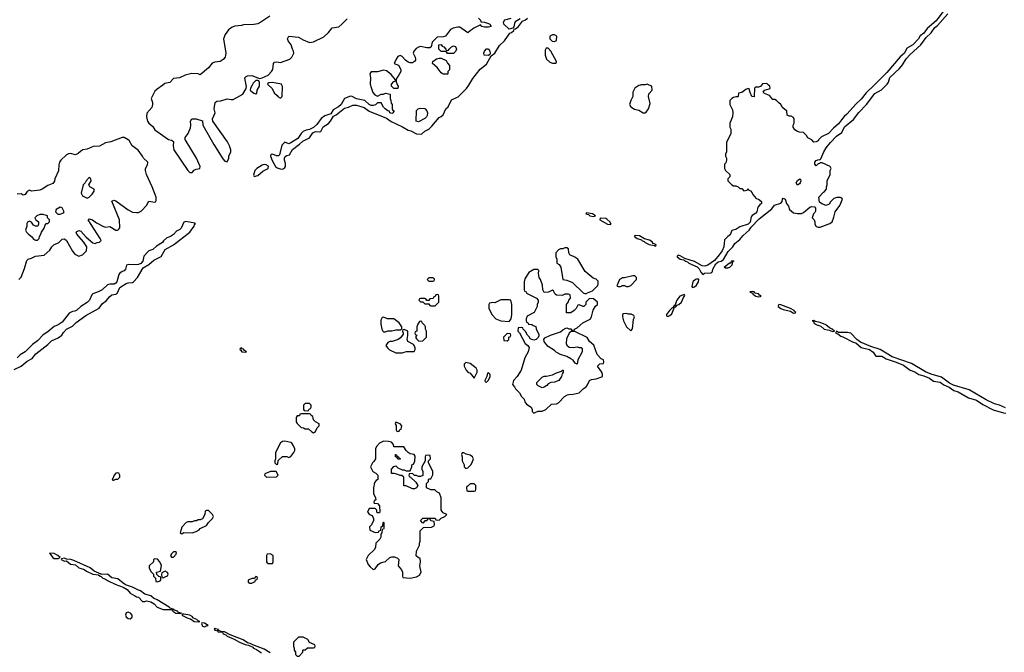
# Model space of a CAD drawing. Header units: inches. Extents: x 2701323 to 2964515, y 494916 to 722124.
# Tile 607 of 656: x 2844156 to 2853719, y 694490 to 700635. Entities that reach past the tile are written whole.
import ezdxf

# ---------------------------------------------------------------- set-up
doc = ezdxf.new("R2010")
doc.units = ezdxf.units.IN
doc.header["$MEASUREMENT"] = 0
for name, color, linetype in [('C8649', 7, 'Continuous'), ('C8659', 7, 'Continuous'), ('C8740', 7, 'Continuous'), ('C8750', 7, 'Continuous')]:
    doc.layers.add(name, color=color, linetype=linetype)

msp = doc.modelspace()

# ---------------------------------------------------------------- linework, layer by layer
at = {"layer": 'C8649', "color": 2, "elevation": 2}
for points in [[(2845545, 700000), (2845490, 699961.2), (2845470, 699939), (2845431.3, 699870), (2845446, 699830), (2845446, 699810), (2845438, 699782), (2845390, 699726), (2845387.3, 699690), (2845398.8, 699650), (2845410.6, 699630.6), (2845450, 699596), (2845470, 699566), (2845602, 699470), (2845630, 699464.7), (2845651, 699451), (2845646.8, 699410), (2845652.7, 699370), (2845790, 699171.3), (2845810, 699152), (2845830, 699152), (2845850, 699172), (2845870, 699182), (2845906, 699190), (2845908, 699210), (2845872.7, 699290), (2845764, 699470), (2845764, 699490), (2845792.7, 699530), (2845815.5, 699584.5), (2845819, 699610), (2845815.3, 699650), (2845828.9, 699671.1), (2845870, 699671.3), (2845930, 699654), (2845934.8, 699610), (2846042, 699422), (2846130, 699282), (2846150, 699262), (2846170, 699254), (2846188, 699290), (2846188, 699310), (2846207.3, 699352.7), (2846208, 699370), (2846194, 699410), (2846172.7, 699450), (2846032.7, 699650), (2846029.2, 699670.8), (2846055.3, 699730), (2846044, 699770), (2846055.3, 699830), (2846070, 699844.7), (2846110, 699846), (2846170, 699866), (2846210, 699858), (2846230, 699858.8), (2846324, 699910), (2846354.6, 699965.4), (2846357.2, 699990), (2846355.3, 700000)], [(2846413.2, 700000), (2846397.3, 699970), (2846396, 699950), (2846402.5, 699942.5), (2846430, 699922), (2846450, 699914), (2846458, 699922), (2846464, 699950), (2846484.5, 699990), (2846485, 700000)], [(2846573, 700000), (2846606, 699970), (2846630, 699922), (2846658, 699898), (2846665.4, 699885.4), (2846690, 699874), (2846706, 699890), (2846707.3, 699987.3), (2846702.1, 700000)], [(2847562.3, 700000), (2847564.9, 699984.9), (2847586.4, 699926.4), (2847605.4, 699905.4), (2847630, 699892), (2847666, 699910), (2847690, 699912), (2847710, 699922), (2847754, 699910), (2847754, 699870), (2847762, 699850), (2847763.6, 699823.6), (2847774, 699810), (2847774, 699770), (2847778, 699758), (2847794, 699750), (2847782, 699738), (2847782, 699730), (2847770, 699724), (2847750, 699728.7), (2847747.3, 699747.3), (2847730, 699748.7), (2847706, 699770), (2847690, 699786), (2847667.3, 699827.3), (2847630, 699828), (2847610.8, 699809.2), (2847590, 699801.2), (2847570, 699800.9), (2847548.7, 699810), (2847509, 699849), (2847426, 699866), (2847386, 699890), (2847370, 699893.2), (2847312, 699870), (2847278, 699810), (2847252.8, 699787.2), (2847201.6, 699758.4), (2847178, 699722), (2847119.8, 699700.2), (2847084.9, 699675.1), (2847042, 699618), (2847010, 699589), (2846970.7, 699569.3), (2846938, 699562), (2846910, 699549), (2846890.5, 699529.5), (2846857.6, 699482.4), (2846790, 699437.2), (2846769.1, 699429.1), (2846730, 699446), (2846702.8, 699417.2), (2846679.1, 699320.9), (2846670, 699314), (2846650, 699313.2), (2846610, 699328), (2846594, 699326), (2846592, 699310), (2846607.3, 699267.3), (2846640.7, 699210), (2846656.7, 699196.7), (2846684.6, 699184.6), (2846710, 699182.4), (2846727.6, 699192.4), (2846737, 699210), (2846737.6, 699237.6), (2846729.1, 699270.9), (2846728.7, 699290), (2846734.6, 699305.4), (2846750, 699316), (2846777.2, 699322.8), (2846805.4, 699374.6), (2846874.5, 699425.5), (2846905.4, 699454.6), (2846970, 699486.8), (2847002.9, 699537.1), (2847030, 699548), (2847070, 699544.9), (2847082, 699550), (2847104.5, 699595.5), (2847155.1, 699624.9), (2847176, 699650), (2847203.2, 699696.8), (2847230, 699710.7), (2847310, 699774.8), (2847350, 699784), (2847390, 699804.9), (2847425.8, 699805.8), (2847501.6, 699781.6), (2847550, 699745.5), (2847718.3, 699678.3), (2847764.7, 699644.7), (2847874.9, 699594.9), (2847930, 699563), (2847954.9, 699554.9), (2848010, 699525.5), (2848056.9, 699523.1), (2848090, 699550.7), (2848129.4, 699570.6), (2848160.2, 699599.8), (2848230, 699686), (2848250, 699694.8), (2848269.5, 699710.5), (2848296, 699770), (2848316, 699790), (2848350, 699856.3), (2848414.2, 699885.8), (2848494.2, 699965.8), (2848516.6, 700000)], [(2847826.3, 700000), (2847831.3, 699990), (2847830, 699968), (2847790, 699968), (2847768, 699990), (2847767, 700000)], [(2844148.4, 698111.6), (2844170, 698134), (2844202.4, 698217.6), (2844224.5, 698295.5), (2844238, 698310), (2844270, 698318), (2844310, 698338), (2844394, 698346), (2844450, 698396), (2844469.5, 698430), (2844490, 698450.7), (2844532.7, 698467.3), (2844570, 698502.8), (2844590, 698506.8), (2844610, 698490.8), (2844668, 698388), (2844690, 698358), (2844730, 698338), (2844766, 698350), (2844806, 698390), (2844808.7, 698430), (2844777, 698477), (2844709.5, 698550), (2844703.7, 698570), (2844710, 698578.8), (2844730, 698586.8), (2844750, 698581), (2844802.5, 698522.5), (2844866.4, 698466.4), (2844890, 698462), (2844908.4, 698471.6), (2844930, 698474), (2844946, 698490), (2844939, 698510), (2844822, 698690), (2844830, 698702), (2844862, 698690), (2844902.5, 698662.5), (2844970, 698626.8), (2844990, 698621), (2845030, 698624.7), (2845090, 698592), (2845110, 698592), (2845120.4, 698599.6), (2845128.4, 698611.6), (2845124, 698690), (2845050, 698872), (2845070, 698881), (2845090, 698874), (2845210, 698786.8), (2845250, 698766), (2845290, 698762), (2845310, 698762), (2845340.4, 698779.6), (2845388, 698830), (2845410, 698872), (2845470, 698862), (2845474.6, 698865.4), (2845480.4, 698879.6), (2845482, 698910), (2845444, 699010), (2845389, 699130), (2845379, 699170), (2845379, 699190), (2845396.5, 699223.5), (2845402, 699250), (2845359, 699290), (2845349, 699310), (2845306.3, 699366.3), (2845248.2, 699408.2), (2845220.2, 699460.2), (2845210, 699469.2), (2845170, 699489.2), (2845150, 699489.2), (2845042, 699450), (2844990, 699438), (2844930, 699406.6), (2844870, 699402.7), (2844810, 699377.2), (2844770.8, 699369.2), (2844750, 699358), (2844725.4, 699334.6), (2844696.9, 699323.1), (2844650, 699334), (2844630, 699332.7), (2844610, 699321.2), (2844556, 699270), (2844542.8, 699250), (2844535.3, 699224.7), (2844533.2, 699166.8), (2844498.8, 699090), (2844494, 699066), (2844476.8, 699043.2), (2844430, 699022.7), (2844372.8, 698987.2), (2844350, 698979.3), (2844270, 698968), (2844250, 698978), (2844230, 698966), (2844210, 698938), (2844191.1, 698928.9), (2844170, 698944), (2844130, 698939.3)], [(2844101.6, 697238.4), (2844169.2, 697270), (2844230, 697316.4), (2844277.7, 697342.3), (2844312.3, 697390), (2844430, 697478.8), (2844465.6, 697514.4), (2844530, 697544), (2844565.2, 697570), (2844582, 697598), (2844611, 697629), (2844670, 697657.3), (2844704.9, 697695.1), (2844798.4, 697761.6), (2844928.6, 697831.4), (2844960.7, 697879.3), (2844995.5, 697904.5), (2845030, 697947.3), (2845050, 697960.7), (2845090, 697967.7), (2845103.2, 697976.8), (2845130, 698034.8), (2845190, 698073.4), (2845210, 698079.3), (2845250, 698081.6), (2845262.7, 698090), (2845301.6, 698130), (2845356.1, 698223.9), (2845410, 698255.5), (2845460.1, 698299.9), (2845530, 698334), (2845570, 698401.6), (2845650, 698447.7), (2845807, 698570), (2845849.4, 698630), (2845854.8, 698645.2), (2845862, 698650), (2845857.2, 698657.2), (2845770, 698676), (2845750.7, 698669.3), (2845724, 698610), (2845710, 698596), (2845680.5, 698579.5), (2845650, 698548.7), (2845622, 698530), (2845584, 698516), (2845553.4, 698486.6), (2845542.8, 698470), (2845484.5, 698435.5), (2845450, 698402), (2845410.9, 698389.1), (2845399.8, 698380.2), (2845361, 698339), (2845350.7, 698290), (2845334, 698266), (2845310, 698258.4), (2845275.1, 698255.1), (2845210, 698258), (2845194, 698250), (2845184.7, 698210), (2845170, 698195.3), (2845150, 698189), (2845127.7, 698172.3), (2845119.8, 698160.2), (2845100.7, 698090), (2845090, 698077.2), (2845072.8, 698067.2), (2845030, 698066.6), (2845010, 698059.3), (2844956, 698010), (2844918, 697990), (2844867.9, 697972.1), (2844858, 697962), (2844833, 697910), (2844811.8, 697888.2), (2844750.4, 697849.6), (2844710, 697814), (2844690, 697804), (2844670, 697802), (2844635.3, 697784.7), (2844570, 697697.2), (2844530, 697669.3), (2844490, 697653.2), (2844430, 697602.7), (2844385.5, 697574.5), (2844330, 697514), (2844281.3, 697478.7), (2844210, 697409.5), (2844160.9, 697379.1), (2844130, 697349.3)], [(2850000, 698121.6), (2849982, 698110), (2849954, 698050), (2849970, 698042), (2849990, 698042), (2850000, 698047.2)], [(2846590, 694484), (2846530, 694520.9), (2846421.2, 694561.2), (2846395.5, 694575.5), (2846370, 694582), (2846328, 694610), (2846200.9, 694660.9), (2846146, 694690), (2846113.6, 694693.6), (2846098, 694698), (2846090, 694706), (2846082, 694702), (2846086, 694710), (2846058, 694718), (2846050, 694726), (2846043.6, 694716.4), (2846050, 694706), (2846079.6, 694699.6), (2846082, 694690), (2846124.7, 694684.7), (2846132, 694670), (2846159.1, 694659.1), (2846170, 694647.3), (2846238.5, 694618.5), (2846290, 694587.3), (2846344.5, 694564.5), (2846378.8, 694558.8), (2846419.9, 694539.9), (2846426.8, 694530), (2846456.8, 694516.8), (2846503.4, 694483.4)]]:
    msp.add_lwpolyline(points, dxfattribs=at)
at = {"layer": 'C8649', "color": 2}
for points, elevation in [([(2848030, 699642), (2848006, 699650), (2848010, 699754), (2848026, 699770), (2848044.7, 699775.3), (2848090, 699771.3), (2848110.6, 699750), (2848115.5, 699730), (2848114.4, 699705.6), (2848105.5, 699690), (2848090, 699676.2)], 2), ([(2846530, 699229), (2846510, 699222), (2846458, 699190), (2846441, 699170), (2846425.4, 699125.4), (2846432, 699112), (2846470, 699123), (2846517, 699163), (2846568.7, 699190), (2846573.6, 699213.6), (2846550, 699225.2)], 2), ([(2844830, 699102), (2844801, 699070), (2844791.3, 699048.7), (2844772, 699030), (2844752, 698950), (2844765.4, 698925.4), (2844810, 698902), (2844830, 698912), (2844859, 698941), (2844878, 698970), (2844878, 698990), (2844838, 699010), (2844828, 699030), (2844848.7, 699070), (2844848, 699090)], 6), ([(2844550, 698814), (2844511.3, 698790), (2844504.7, 698770), (2844526.8, 698746.8), (2844550, 698744.7), (2844582, 698758), (2844588.7, 698770), (2844570, 698808)], 6), ([(2849662, 698758), (2849654, 698750), (2849682, 698742), (2849694, 698730), (2849730, 698724), (2849748, 698730), (2849718, 698750)], 2), ([(2844384, 698744), (2844350, 698741.2), (2844322, 698730), (2844302, 698710), (2844312, 698690), (2844338, 698670), (2844338, 698650), (2844331.3, 698628.7), (2844310, 698628), (2844290, 698638), (2844270, 698668), (2844250, 698678), (2844231.6, 698668.4), (2844225.4, 698654.6), (2844224.7, 698630), (2844212, 698590), (2844222, 698570), (2844242, 698550), (2844272, 698530), (2844290, 698502), (2844310, 698492), (2844330, 698494), (2844346, 698510), (2844348, 698530), (2844362, 698550), (2844368.4, 698571.6), (2844395.3, 698610), (2844406, 698650), (2844410, 698654), (2844430, 698654), (2844446, 698670), (2844446, 698690), (2844426, 698710), (2844426, 698730)], 6), ([(2849794, 698706), (2849792, 698690), (2849864.7, 698650), (2849890, 698644), (2849902, 698650), (2849888.7, 698670), (2849858.6, 698698.6), (2849850, 698704)], 2), ([(2849470, 698418), (2849450, 698418), (2849430, 698408), (2849410, 698408), (2849390, 698398), (2849364.7, 698370), (2849362, 698330), (2849372.7, 698307.3), (2849374, 698270), (2849396.9, 698256.9), (2849411.1, 698231.1), (2849432.7, 698112.7), (2849470, 698106), (2849523.5, 698083.5), (2849630, 697982), (2849650, 697972), (2849670, 697982), (2849718, 698002), (2849740.2, 698019.8), (2849770, 698054), (2849775.3, 698070), (2849773.6, 698093.6), (2849754, 698114), (2849724.7, 698124.7), (2849649.3, 698189.3), (2849578, 698310), (2849548.9, 698328.9), (2849498, 698350), (2849488, 698370), (2849486, 698410)], 2), ([(2849150, 698208), (2849099.6, 698180.4), (2849063.6, 698116.4), (2849054, 698090), (2849054, 698010), (2849058, 697998), (2849074, 697990), (2849078, 697978), (2849174, 697930), (2849191.6, 697911.6), (2849192, 697890), (2849182, 697870), (2849182, 697850), (2849152, 697790), (2849085.4, 697754.6), (2849074, 697730), (2849074, 697710), (2849078, 697698), (2849092.7, 697692.7), (2849098, 697678), (2849130, 697674), (2849143.6, 697663.6), (2849170, 697654), (2849172.7, 697632.7), (2849196.9, 697576.9), (2849196.9, 697563.1), (2849191.1, 697548.9), (2849170.9, 697529.1), (2849150, 697522), (2849130, 697528), (2849115.3, 697535.3), (2849108, 697550), (2849088.9, 697568.9), (2849070, 697606), (2849046, 697630), (2849042, 697642), (2849030, 697646), (2848998, 697642), (2848994, 697610), (2849011.6, 697591.6), (2849064.7, 697490), (2849092, 697470), (2849104.7, 697450), (2849094.8, 697410), (2849060.7, 697350), (2849026.8, 697230), (2848986, 697170), (2848951.3, 697130), (2848942, 697090), (2848962, 697070), (2848972, 697050), (2849011.3, 697011.3), (2849030, 696974), (2849054, 696950), (2849063.6, 696923.6), (2849079.6, 696899.6), (2849122, 696870), (2849132, 696850), (2849134, 696830), (2849150, 696814), (2849170, 696822), (2849190, 696832), (2849230, 696832), (2849266, 696850), (2849320.4, 696899.6), (2849370, 696902), (2849390, 696912), (2849446.6, 696973.4), (2849478, 696990), (2849490, 696994.8), (2849530, 696996), (2849588.9, 697011.1), (2849629.4, 697050.6), (2849659, 697070), (2849672, 697088), (2849690, 697130.8), (2849710, 697140.7), (2849754.2, 697145.8), (2849810, 697164.7), (2849815.3, 697170), (2849815.3, 697190), (2849808.7, 697210), (2849769, 697270), (2849790, 697292), (2849826, 697294), (2849828, 697310), (2849826, 697330), (2849802, 697342), (2849764.1, 697384.1), (2849733.6, 697473.6), (2849690, 697508), (2849668.4, 697548.4), (2849547.3, 697607.3), (2849512.7, 697607.3), (2849491.6, 697588.4), (2849465.4, 697534.6), (2849462, 697490), (2849470, 697474), (2849492.7, 697452.7), (2849530, 697452), (2849570, 697458), (2849590, 697451.3), (2849610, 697451.3), (2849618.8, 697438.8), (2849618.8, 697410), (2849576, 697330), (2849570, 697288.7), (2849550, 697298), (2849530, 697328), (2849510, 697342), (2849470, 697362), (2849410, 697382), (2849366, 697406), (2849350, 697422), (2849290, 697462), (2849266.3, 697486.3), (2849248.7, 697510), (2849248, 697530), (2849255.3, 697544.7), (2849310, 697571.3), (2849410, 697602), (2849430, 697622), (2849460.4, 697639.6), (2849470, 697642), (2849490, 697632), (2849510, 697632), (2849518, 697618), (2849530, 697614), (2849542, 697618), (2849546, 697630), (2849570, 697642), (2849624, 697690), (2849695.1, 697724.9), (2849709, 697750), (2849725.2, 697814.8), (2849748.9, 697851.1), (2849768, 697870), (2849768, 697890), (2849730, 697922), (2849690, 697928), (2849654, 697890), (2849654, 697870), (2849634, 697850), (2849628.4, 697848.4), (2849590, 697866), (2849578, 697862), (2849562, 697830), (2849542, 697810), (2849508, 697788), (2849467.3, 697787.3), (2849467.3, 697867.3), (2849487.3, 697892.7), (2849488.4, 697911.6), (2849506, 697930), (2849502, 697962), (2849487.3, 697967.3), (2849450, 697968), (2849423.6, 697956.4), (2849370, 697958), (2849358, 697970), (2849342, 698002), (2849330, 698006), (2849291.6, 697988.4), (2849250, 697986), (2849238, 698010), (2849234.6, 698054.6), (2849215.3, 698110), (2849202, 698130), (2849195.3, 698170), (2849198, 698198), (2849187.3, 698207.3)], 2), ([(2848170, 698126), (2848130, 698126), (2848114, 698110), (2848130, 698094), (2848170, 698094), (2848182, 698098), (2848186, 698110), (2848182, 698122)], 2), ([(2848210, 697966), (2848198, 697962), (2848192.7, 697947.3), (2848178, 697942), (2848172.7, 697927.3), (2848138, 697922), (2848130, 697906), (2848110, 697906), (2848102, 697922), (2848090, 697926), (2848050, 697926), (2848038, 697922), (2848034, 697910), (2848050, 697894), (2848070, 697894), (2848090, 697874), (2848130, 697874), (2848138, 697858), (2848150, 697854), (2848190, 697854), (2848226, 697890), (2848226, 697950), (2848222, 697962)], 2), ([(2848910, 697915.3), (2848830, 697912.7), (2848770, 697884), (2848752.7, 697887.3), (2848718, 697882), (2848712.7, 697867.3), (2848712, 697830), (2848746.4, 697766.4), (2848782, 697730), (2848830, 697711.3), (2848910, 697702), (2848928, 697730), (2848935.3, 697770), (2848935.3, 697870), (2848926, 697910)], 2), ([(2847690, 697746), (2847678, 697742), (2847663.6, 697716.4), (2847663.6, 697676.4), (2847672, 697630), (2847682, 697610), (2847690, 697602), (2847710, 697602), (2847731.6, 697611.6), (2847770, 697612), (2847810, 697622), (2847858, 697622), (2847867.3, 697632.7), (2847868, 697650), (2847842, 697690), (2847790, 697728), (2847728.9, 697728.9)], 2), ([(2848050, 697706), (2848038, 697702), (2848023.6, 697676.4), (2848014, 697650), (2848014, 697610), (2847998, 697602), (2847994, 697590), (2847998, 697578), (2848014, 697570), (2848002, 697558), (2848003.6, 697543.6), (2848010, 697534), (2848032.7, 697512.7), (2848070, 697514), (2848106, 697550), (2848106, 697610), (2848098, 697630), (2848098, 697650), (2848090, 697666), (2848066, 697690), (2848062, 697702)], 2), ([(2847890, 697626), (2847878, 697622), (2847874, 697610), (2847882, 697590), (2847879.6, 697580.4), (2847854.4, 697545.6), (2847830.7, 697529.3), (2847774, 697510), (2847751.3, 697508.7), (2847730, 697498), (2847712, 697470), (2847727.1, 697447.1), (2847747.5, 697427.5), (2847810, 697398), (2847870, 697398), (2847890, 697404.7), (2847911.6, 697411.6), (2847987.3, 697412.7), (2847998, 697430), (2847998, 697450), (2847980.4, 697480.4), (2847926, 697510), (2847918, 697530), (2847926, 697566), (2847926, 697610)], 2), ([(2848890, 697586), (2848854, 697550), (2848858, 697518), (2848890, 697514), (2848906, 697530), (2848907.3, 697552.7), (2848922, 697558), (2848926, 697570), (2848922, 697582)], 2), ([(2846310, 697446), (2846298, 697442), (2846294, 697430), (2846304.7, 697424.7), (2846314, 697410), (2846350, 697404.7), (2846358, 697410), (2846340.2, 697420.2), (2846330, 697434), (2846316.4, 697436.4)], 2), ([(2848490, 697306), (2848472.7, 697287.3), (2848472, 697270), (2848492, 697230), (2848510, 697212), (2848530, 697202), (2848570, 697154), (2848598, 697210), (2848598, 697230), (2848588, 697250), (2848530, 697295.3)], 2), ([(2849230, 697058), (2849190, 697078), (2849178, 697090), (2849178, 697110), (2849230, 697162), (2849248.9, 697171.1), (2849271.6, 697171.6), (2849330, 697186), (2849370, 697206), (2849418, 697222), (2849428.4, 697231.6), (2849434, 697230), (2849434, 697210), (2849424.7, 697195.3), (2849418, 697170), (2849390.7, 697129.3), (2849350, 697115.3), (2849314, 697110), (2849290, 697098), (2849276.9, 697083.1), (2849250, 697066)], 2), ([(2848710, 697206), (2848698, 697202), (2848694, 697170), (2848674, 697130), (2848678, 697118), (2848690, 697114), (2848710, 697134), (2848726, 697170), (2848726, 697190)], 2), ([(2846970, 696906), (2846930, 696906), (2846914, 696890), (2846914, 696850), (2846918, 696838), (2846950, 696834), (2846962, 696838), (2846967.3, 696852.7), (2846982, 696858), (2846986, 696870), (2846986, 696890)], 2), ([(2846970, 696806), (2846890, 696806), (2846878, 696802), (2846872.7, 696787.3), (2846850, 696786), (2846842, 696770), (2846842, 696730), (2846850, 696714), (2846890, 696674), (2846911.6, 696671.6), (2846930, 696662), (2846959.6, 696659.6), (2846994, 696630), (2847010, 696622), (2847030, 696634), (2847046, 696670), (2847066, 696690), (2847066, 696710), (2847030, 696728), (2847008.9, 696748.9), (2847002, 696782), (2846986, 696790), (2846982, 696802)], 2), ([(2847810, 696726), (2847802, 696710), (2847812, 696692), (2847814, 696650), (2847818, 696638), (2847830, 696634), (2847842, 696638), (2847847.3, 696652.7), (2847862, 696658), (2847868, 696690), (2847850, 696708)], 2), ([(2846730, 696542), (2846710, 696538), (2846690, 696526), (2846642, 696430), (2846642, 696370), (2846634, 696350), (2846634, 696330), (2846650, 696314), (2846662, 696318), (2846667.3, 696352.7), (2846710, 696392), (2846750, 696392), (2846770, 696382), (2846790, 696392), (2846818, 696430), (2846828, 696450), (2846827.3, 696467.3), (2846816.4, 696496.4), (2846800.4, 696520.4), (2846790, 696528)], 2), ([(2847690, 696542), (2847650, 696522), (2847622, 696490), (2847612.7, 696467.3), (2847611.6, 696368.4), (2847596.9, 696343.1), (2847582, 696330), (2847562, 696290), (2847585.4, 696245.4), (2847614, 696230), (2847634, 696210), (2847634, 696170), (2847619.6, 696160.4), (2847602, 696138), (2847591.1, 696088.9), (2847591.6, 696031.6), (2847612, 695990), (2847614, 695970), (2847598, 695962), (2847594, 695950), (2847598, 695938), (2847630, 695934), (2847651.6, 695911.6), (2847652.7, 695852.7), (2847650, 695846), (2847630, 695846), (2847626, 695850), (2847626, 695870), (2847610, 695886), (2847550, 695886), (2847534, 695850), (2847554, 695830), (2847578, 695818), (2847592, 695790), (2847592, 695770), (2847571.6, 695728.4), (2847554, 695710), (2847558, 695678), (2847610, 695654), (2847642, 695658), (2847646, 695670), (2847662, 695678), (2847666, 695710), (2847682, 695718), (2847686, 695750), (2847690, 695754), (2847694, 695750), (2847692.7, 695692.7), (2847690, 695686), (2847678, 695682), (2847672, 695650), (2847662, 695638), (2847662, 695610), (2847654, 695590), (2847614, 695550), (2847612.7, 695512.7), (2847602, 695490), (2847542, 695430), (2847522, 695390), (2847542, 695342), (2847559.6, 695319.6), (2847590, 695294), (2847610, 695302), (2847638, 695342), (2847660.2, 695359.8), (2847710, 695372), (2847750, 695411.3), (2847770, 695418), (2847796.9, 695416.9), (2847825.4, 695405.4), (2847838, 695390), (2847832, 695330), (2847864.7, 695290), (2847874, 695270), (2847874, 695230), (2847878, 695218), (2847950, 695211.3), (2848010, 695224.7), (2848040.4, 695239.6), (2848055.3, 695270), (2848042, 695330), (2848048, 695370), (2848046, 695406), (2848028.4, 695408.4), (2848006, 695426), (2848008.9, 695471.1), (2848038, 695530), (2848038, 695550), (2848046, 695570), (2848046, 695670), (2848078, 695702), (2848154.6, 695705.4), (2848182, 695718), (2848186, 695730), (2848182, 695762), (2848148.4, 695768.4), (2848142, 695782), (2848130, 695786), (2848118, 695782), (2848111.6, 695768.4), (2848090, 695766), (2848070, 695746), (2848048, 695770), (2848070, 695792), (2848150, 695794), (2848190, 695794), (2848198, 695778), (2848230, 695774), (2848248.4, 695791.6), (2848286, 695810), (2848306, 695830), (2848270, 695846), (2848249.2, 695869.2), (2848248.9, 695988.9), (2848234.6, 696034.6), (2848206, 696050), (2848187.3, 696067.3), (2848148.4, 696068.4), (2848108.4, 696088.4), (2848108, 696130), (2848126, 696150), (2848126, 696170), (2848130, 696174), (2848150, 696174), (2848167.3, 696212.7), (2848168, 696250), (2848126, 696330), (2848126, 696350), (2848146, 696370), (2848142, 696402), (2848130, 696406), (2848098, 696402), (2848094, 696390), (2848094, 696350), (2848062, 696290), (2848062, 696270), (2848072.7, 696247.3), (2848072.7, 696207.3), (2848050, 696198), (2848030, 696198), (2848010, 696206), (2847990, 696206), (2847970, 696226), (2847938, 696222), (2847934, 696210), (2847938, 696198), (2847952.7, 696192.7), (2848003.6, 696143.6), (2848022, 696110), (2848010, 696088), (2847990, 696078), (2847970, 696078), (2847910, 696106), (2847887.3, 696107.3), (2847886, 696190), (2847868, 696208), (2847852, 696208), (2847830, 696218), (2847794, 696226), (2847767.3, 696227.3), (2847768, 696270), (2847790, 696294), (2847810, 696302), (2847830, 696282), (2847870, 696262), (2847890, 696262), (2847910, 696254), (2847950, 696254), (2847966, 696290), (2847966, 696310), (2847982, 696318), (2847994.6, 696345.4), (2847996.4, 696396.4), (2847986, 696410), (2847950, 696418), (2847928, 696430), (2847908, 696450), (2847887.3, 696487.3), (2847790, 696486), (2847786, 696510), (2847766, 696530), (2847738, 696538)], 2), ([(2847850, 696366), (2847827.3, 696367.3), (2847822, 696382), (2847806, 696390), (2847807.3, 696412.7), (2847814, 696410), (2847818, 696398), (2847834, 696390), (2847838, 696378), (2847850, 696374)], 2), ([(2848470, 696428), (2848452.7, 696427.3), (2848446, 696410), (2848452.7, 696387.3), (2848454, 696350), (2848471.6, 696311.6), (2848472.7, 696292.7), (2848490, 696274), (2848510, 696282), (2848538, 696310), (2848550, 696334), (2848562, 696370), (2848555.3, 696390), (2848530, 696404), (2848493.6, 696413.6)], 2), ([(2845110, 696233.2), (2845090, 696229), (2845074.8, 696210), (2845062, 696178), (2845054, 696170), (2845062, 696162), (2845070, 696162), (2845088.4, 696171.6), (2845110, 696172), (2845128, 696190), (2845129, 696210), (2845118, 696230)], 2), ([(2846647.3, 696247.3), (2846592.7, 696247.3), (2846538, 696222), (2846534, 696210), (2846552.7, 696192.7), (2846650, 696194), (2846666, 696210)], 2), ([(2848570, 696126), (2848530, 696126), (2848512.7, 696107.3), (2848498, 696102), (2848494, 696090), (2848498, 696058), (2848510, 696054), (2848570, 696054), (2848582, 696058), (2848586, 696070), (2848586, 696110)], 2), ([(2845990, 695866), (2845970, 695866), (2845958, 695862), (2845954, 695830), (2845930, 695786), (2845910, 695778), (2845890, 695778), (2845871.6, 695768.4), (2845852.7, 695767.3), (2845830, 695758), (2845790, 695758), (2845774, 695750), (2845730, 695706), (2845714, 695650), (2845730, 695642), (2845750, 695654), (2845830, 695651.3), (2845870, 695662), (2845900.4, 695679.6), (2845910, 695692), (2845970, 695722), (2845988.7, 695751.3), (2846028, 695790), (2846038, 695810), (2846028, 695830)], 2), ([(2844447.1, 695452.9), (2844477.3, 695410), (2844490, 695400.5), (2844530, 695401), (2844548, 695410), (2844528, 695430), (2844490, 695449)], 2), ([(2845670, 695466), (2845650, 695466), (2845630, 695446), (2845622, 695430), (2845630, 695414), (2845650, 695414), (2845676.4, 695443.6), (2845678, 695458)], 2), ([(2846590, 695446), (2846558, 695442), (2846554, 695430), (2846554, 695370), (2846558, 695358), (2846570, 695354), (2846610, 695354), (2846618, 695370), (2846618, 695430)], 2), ([(2844590, 695405.2), (2844561, 695399), (2844558, 695390), (2844590, 695374.8), (2844610, 695378), (2844650, 695344.9), (2844699.1, 695339.1), (2844732, 695310), (2844776.3, 695296.3), (2844810, 695274.8), (2844867.9, 695247.9), (2844922, 695242), (2844934, 695234), (2844934, 695230), (2844947.1, 695227.1), (2844964.7, 695210), (2844990, 695202), (2845010, 695188.2), (2845091.3, 695150), (2845162, 695122), (2845200.7, 695100.7), (2845230, 695066), (2845250, 695051), (2845270, 695042.8), (2845290, 695027.3), (2845310, 695026), (2845350, 694984), (2845370, 694982.8), (2845390, 694991), (2845430, 694980.7), (2845462, 694962), (2845490, 694927.7), (2845550, 694907.3), (2845624.7, 694904.7), (2845639.6, 694899.6), (2845642, 694890), (2845674, 694870), (2845710, 694866), (2845726, 694870), (2845698, 694878), (2845688, 694890), (2845658, 694898), (2845650, 694906), (2845642, 694902), (2845646, 694910), (2845619, 694919), (2845608.7, 694930), (2845490, 695001.2), (2845456.6, 695016.6), (2845430, 695037.2), (2845370, 695054), (2845330, 695088.7), (2845310, 695094), (2845250, 695124), (2845185.2, 695145.2), (2845160.2, 695160.2), (2845110, 695204), (2845050, 695214), (2845010, 695249.2), (2844946, 695246), (2844946, 695250), (2844879.3, 695279.3), (2844842, 695310), (2844682, 695382), (2844651.7, 695391.7), (2844610, 695396)], 2), ([(2845470, 695398), (2845454, 695390), (2845454, 695370), (2845414, 695330), (2845414, 695310), (2845430, 695274), (2845454, 695250), (2845454, 695230), (2845474, 695210), (2845478, 695178), (2845490, 695174), (2845510, 695182), (2845526, 695190), (2845526, 695210), (2845522, 695222), (2845507.3, 695227.3), (2845487.3, 695247.3), (2845486, 695270), (2845522, 695278), (2845534.6, 695334.6), (2845518, 695370), (2845494.6, 695394.6)], 2), ([(2845570, 695278), (2845538, 695262), (2845534, 695250), (2845538, 695218), (2845550, 695214), (2845570, 695222), (2845590, 695234), (2845598, 695250), (2845590, 695266)], 2), ([(2846450, 695226), (2846434, 695206), (2846410, 695206), (2846374, 695190), (2846374, 695170), (2846390, 695162), (2846410, 695162), (2846442, 695178), (2846446, 695194), (2846462, 695198), (2846466, 695210), (2846462, 695222)], 2), ([(2845210, 694880.5), (2845190, 694874), (2845183.7, 694850), (2845190, 694834.8), (2845210, 694817.1), (2845230, 694815.5), (2845249.3, 694830), (2845247, 694850), (2845231, 694871), (2845217.5, 694877.5)], 2), ([(2845750, 694862), (2845738, 694862), (2845732, 694850), (2845790, 694820.5), (2845814.4, 694814.4), (2845850, 694788), (2845890, 694786), (2845906, 694790), (2845890, 694795.3), (2845875.3, 694810), (2845842.7, 694822.7), (2845830, 694837.2), (2845808, 694850)], 2), ([(2845924.7, 694775.3), (2845922, 694770), (2845930, 694744.7), (2845950, 694738), (2845970, 694746), (2845986, 694750), (2845950, 694774)], 2), ([(2846910, 694638), (2846863.6, 694636.4), (2846814, 694590), (2846814, 694550), (2846822, 694530), (2846822, 694510), (2846834, 694490), (2846834, 694470), (2846850, 694454), (2846870, 694454), (2846906, 694490), (2846906, 694510), (2846910, 694514), (2846930, 694514), (2846950, 694534), (2847010, 694534), (2847022, 694538), (2847026, 694550), (2847022, 694562), (2846970, 694586), (2846954.6, 694614.6)], 2)]:
    msp.add_lwpolyline(points, close=True, dxfattribs=dict(at, elevation=elevation))
at = {"layer": 'C8659', "color": 2, "elevation": 2}
for points in [[(2850184, 700000), (2850170, 699995.3), (2850132, 699970), (2850112, 699930), (2850111.3, 699890), (2850091.3, 699850), (2850078, 699810), (2850092, 699790), (2850127.1, 699767.1), (2850170, 699756), (2850210, 699731.3), (2850230, 699731.3), (2850242, 699738), (2850262, 699770), (2850278, 699822), (2850264, 699890), (2850265.2, 699914.8), (2850298, 699950), (2850295.3, 699990), (2850271, 700000)], [(2851360.3, 700000), (2851350, 699986), (2851330, 699978), (2851302, 699978), (2851294, 699970), (2851290, 699886), (2851268, 699890), (2851250, 699926), (2851242, 699962), (2851230, 699966), (2851210, 699958), (2851170, 699926), (2851138, 699922), (2851134, 699890), (2851130, 699886), (2851110, 699886), (2851090, 699878), (2851074, 699870), (2851054, 699850), (2851054, 699810), (2851079.6, 699759.6), (2851082, 699730), (2851078, 699690), (2851052, 699630), (2851052, 699590), (2851062, 699570), (2851062, 699530), (2851019.6, 699440.4), (2851022, 699350), (2851012, 699330), (2851012, 699310), (2851022, 699290), (2851022, 699270), (2851015.3, 699244.7), (2851002, 699230), (2851002, 699190), (2851012, 699170), (2851054, 699130), (2851051.6, 699108.4), (2851034, 699090), (2851034, 699070), (2851074, 699030), (2851090, 699022), (2851110, 699022), (2851134, 699010), (2851150, 698994), (2851170, 698994), (2851190, 698974), (2851222, 698978), (2851227.3, 698992.7), (2851232.7, 698992.7), (2851238, 698978), (2851252.7, 698972.7), (2851270, 698954), (2851276.9, 698936.9), (2851310, 698898), (2851330, 698891.3), (2851362, 698870), (2851362, 698850), (2851343.5, 698836.5), (2851325.5, 698814.5), (2851314.9, 698770), (2851305.1, 698754.9), (2851268.5, 698731.5), (2851259.9, 698720.1), (2851250.4, 698669.6), (2851232.7, 698647.3), (2851150, 698622), (2851110, 698598), (2851071.3, 698588.7), (2851056, 698544), (2851034, 698530), (2851002.8, 698497.2), (2850994.8, 698430), (2850977.3, 698390), (2850950.7, 698350), (2850904.9, 698295.1), (2850841, 698250), (2850810, 698240.7), (2850784.2, 698244.2), (2850710, 698286), (2850615.1, 698315.1), (2850570, 698341.2), (2850550, 698348), (2850541, 698339), (2850542.8, 698330), (2850572, 698310), (2850603.5, 698303.5), (2850616, 698296), (2850618, 698290), (2850641.4, 698281.4), (2850656, 698270), (2850735.2, 698235.2), (2850755.6, 698215.6), (2850770, 698181), (2850790, 698161), (2850808, 698172), (2850870, 698175.5), (2850878.6, 698181.4), (2850884.5, 698190), (2850887.7, 698212.3), (2850916.6, 698263.4), (2850938.4, 698281.6), (2850970, 698290.4), (2850990, 698304.9), (2851036, 698384), (2851080.9, 698430), (2851100.7, 698459.3), (2851150, 698499.1), (2851181.7, 698538.3), (2851239.6, 698590), (2851259.6, 698620.4), (2851339.1, 698700.9), (2851461.8, 698798.2), (2851487.4, 698832.6), (2851547.5, 698852.5), (2851561.2, 698870), (2851563.7, 698890), (2851570, 698901), (2851591.3, 698890), (2851604.7, 698850), (2851622, 698822), (2851631.3, 698790), (2851670, 698758), (2851711.1, 698751.1), (2851750, 698751), (2851770, 698761), (2851830, 698814.8), (2851850, 698821), (2851876, 698816), (2851883.6, 698803.6), (2851883.6, 698776.4), (2851878, 698762), (2851866, 698750), (2851854, 698710), (2851871.6, 698691.6), (2851878, 698670), (2851878, 698650), (2851890, 698624.7), (2851910, 698618), (2851930, 698618), (2852024.7, 698655.3), (2852048, 698670), (2852064, 698716), (2852075.3, 698770), (2852122, 698830), (2852146, 698890), (2852142, 698902), (2852127.3, 698907.3), (2852092.7, 698907.3), (2852063.6, 698896.4), (2852030, 698866), (2852016.9, 698843.1), (2851990, 698828.7), (2851947.3, 698847.3), (2851924, 698864), (2851919, 698910), (2851961.2, 698958.8), (2851974, 698966), (2851992.9, 698987.1), (2851992.7, 699010), (2851999, 699030), (2851998, 699070), (2852028, 699130), (2852028, 699170), (2852038, 699190), (2852026, 699210), (2851950, 699246), (2851930, 699246), (2851923.6, 699236.4), (2851910, 699234), (2851890, 699214), (2851877.2, 699230), (2851878.4, 699250), (2851890, 699267.3), (2851917.3, 699277.3), (2851928, 699272), (2851938, 699282), (2851964.7, 699350), (2851989.1, 699390.9), (2852030, 699441.7), (2852090, 699504.2), (2852139.6, 699540.4), (2852167.3, 699592.7), (2852254.3, 699665.7), (2852306.1, 699733.9), (2852380.5, 699810), (2852462.6, 699917.4), (2852525.9, 699954.1), (2852570.8, 700000)], [(2852455.3, 700000), (2852375.6, 699924.4), (2852330, 699862), (2852281.2, 699818.8), (2852190, 699716), (2852165.1, 699694.9), (2852136.5, 699663.5), (2852110, 699624.5), (2852058.9, 699581.1), (2852010.4, 699530), (2851944.1, 699495.9), (2851913.4, 699466.6), (2851910, 699458), (2851890, 699448), (2851870, 699446), (2851848.4, 699468.4), (2851810, 699488), (2851798, 699510), (2851770, 699538), (2851730, 699542), (2851710, 699548.7), (2851685.6, 699565.6), (2851668.7, 699590), (2851668.7, 699611.3), (2851678, 699630), (2851678, 699670), (2851670, 699686), (2851650, 699698), (2851630, 699698), (2851608.9, 699708.9), (2851606, 699750), (2851590, 699758), (2851563.1, 699783.1), (2851548, 699810), (2851530, 699828), (2851506, 699850), (2851490, 699858), (2851470, 699858), (2851439, 699899), (2851390, 699918), (2851378, 699930), (2851388.4, 699951.6), (2851436.4, 699963.6), (2851446, 699970), (2851442, 699990), (2851430.1, 700000)], [(2850000, 698047.2), (2850008.4, 698051.6), (2850030, 698052), (2850050, 698042), (2850070, 698042), (2850090, 698052), (2850146, 698110), (2850148, 698130), (2850130, 698148), (2850110, 698148), (2850031.1, 698128.9), (2850010, 698128), (2850000, 698121.6)], [(2853730, 696863.7), (2853671.4, 696891.4), (2853625.1, 696905.1), (2853544, 696944), (2853378.7, 697038.7), (2853224.2, 697084.2), (2853185.6, 697105.6), (2853110, 697162), (2853010, 697192), (2852954.7, 697214.7), (2852815.9, 697295.9), (2852630, 697360.7), (2852512.9, 697432.9), (2852421.6, 697461.6), (2852322.7, 697502.7), (2852287.2, 697527.2), (2852229.6, 697589.6), (2852196.2, 697596.2), (2852110, 697597.2), (2852090, 697608), (2852082, 697598), (2852082.8, 697590), (2852102.8, 697582.8), (2852130, 697561.6), (2852150, 697555.5), (2852250, 697502.4), (2852275.2, 697495.2), (2852330, 697450.7), (2852410.6, 697430.6), (2852444.7, 697404.7), (2852470, 697367.7), (2852530, 697366.4), (2852570, 697339.3), (2852670, 697308.2), (2852738.9, 697278.9), (2852806, 697230), (2852850, 697215.5), (2852890, 697188), (2852936.1, 697176.1), (2852992.5, 697152.5), (2853030, 697124.4), (2853094.4, 697114.4), (2853130, 697088.4), (2853184.2, 697064.2), (2853230, 697033), (2853270, 697019.1), (2853310, 696998.4), (2853370, 696960.4), (2853450, 696938.4), (2853510, 696897.1), (2853610, 696846), (2853710, 696814.9), (2853732.4, 696812.4)]]:
    msp.add_lwpolyline(points, dxfattribs=at)
at = {"layer": 'C8659', "color": 2}
for points, elevation in [([(2851710, 699029), (2851698.4, 699050), (2851710, 699074), (2851732, 699090), (2851741, 699081), (2851743, 699070), (2851737.1, 699050), (2851730, 699039.3)], 2), ([(2850140.7, 698539.3), (2850126, 698534), (2850126, 698530), (2850152, 698510), (2850195.3, 698495.3), (2850198, 698490), (2850221.4, 698481.4), (2850231, 698470), (2850270, 698450.7), (2850322, 698442), (2850330, 698434), (2850338, 698442), (2850335.3, 698450), (2850310, 698462), (2850298, 698478), (2850274.2, 698494.2), (2850224.7, 698504.7), (2850174.2, 698534.2)], 2), ([(2851010, 698222), (2850998, 698230), (2851050, 698272), (2851066, 698274), (2851070, 698292), (2851090, 698294), (2851091.6, 698288.4), (2851078, 698282), (2851072, 698250), (2851050, 698228.7), (2851030, 698222)], -2), ([(2850750, 698115.3), (2850730, 698115.1), (2850718, 698110), (2850694.8, 698090), (2850682.8, 698042.8), (2850690, 698032), (2850710, 698038.8), (2850730, 698056), (2850749.2, 698090), (2850753.2, 698110)], 2), ([(2851270, 697995.1), (2851247.7, 697992.3), (2851250, 697987.3), (2851276.9, 697976.9), (2851278, 697970), (2851304.7, 697950), (2851330, 697942.8), (2851350, 697944.7), (2851358, 697950), (2851340.2, 697960.2), (2851331.4, 697971.4), (2851299, 697979), (2851288, 697990)], 2), ([(2850610, 697966), (2850567.3, 697950), (2850539.1, 697910), (2850519.8, 697860.2), (2850506, 697850), (2850502, 697838), (2850490, 697834), (2850466, 697810), (2850438, 697770), (2850438, 697758), (2850450, 697752), (2850470, 697761), (2850490, 697778), (2850516.4, 697843.6), (2850530, 697846.8), (2850538, 697862), (2850557.2, 697870), (2850582.7, 697890), (2850602.5, 697937.5), (2850615.3, 697955.3)], 2), ([(2851530, 697868), (2851523.5, 697856.5), (2851524, 697850), (2851546.8, 697830), (2851570, 697819.1), (2851643, 697803), (2851670, 697785.5), (2851690, 697786), (2851695.3, 697790), (2851680.9, 697800.9), (2851677.2, 697810), (2851642, 697830), (2851550, 697865.2)], 2), ([(2850050, 697782), (2850021, 697779), (2850012, 697770), (2850012, 697748), (2850021, 697710), (2850050, 697652), (2850090, 697614), (2850107.3, 697632.7), (2850116.4, 697723.6), (2850126, 697750), (2850122, 697762), (2850094.6, 697774.6), (2850070, 697775.3)], 2), ([(2851870, 697712), (2851854, 697710), (2851865.4, 697705.4), (2851870, 697687.7), (2851898, 697670), (2851936.4, 697656.4), (2851970, 697628.4), (2852018, 697618), (2852050, 697604.9), (2852068, 697610), (2852048, 697630), (2852021.5, 697641.5), (2851984, 697670), (2851930, 697692), (2851882, 697702)], 2)]:
    msp.add_lwpolyline(points, close=True, dxfattribs=dict(at, elevation=elevation))
at = {"layer": 'C8740', "color": 2, "elevation": 2}
for points in [[(2846584.7, 700670), (2846498, 700610), (2846470, 700596), (2846429.4, 700589.4), (2846330, 700586), (2846310, 700579.3), (2846247.1, 700572.9), (2846218, 700562), (2846185.2, 700534.8), (2846151, 700490), (2846134.8, 700450), (2846158, 700310), (2846150.6, 700270), (2846131.9, 700248.1), (2846102, 700230), (2846050, 700222), (2846026.6, 700213.4), (2845990, 700166), (2845910, 700098), (2845888.4, 700108.4), (2845827.1, 700112.9), (2845764.5, 700095.5), (2845708.9, 700068.9), (2845650, 700062), (2845614.9, 700025.1), (2845565.5, 700014.5), (2845545, 700000)], [(2846355.3, 700000), (2846342, 700070), (2846356.5, 700083.5), (2846370, 700090.8), (2846410, 700091.3), (2846484.7, 700064.7), (2846510, 700070.8), (2846570, 700097.3), (2846602.7, 700130), (2846615.1, 700150), (2846621.2, 700210), (2846630, 700221), (2846650, 700226), (2846690, 700218.8), (2846779.3, 700250), (2846798, 700270), (2846818, 700310), (2846815.3, 700330), (2846804, 700350), (2846793.2, 700390), (2846764, 700430), (2846757.2, 700450), (2846770, 700476), (2846863.5, 700463.5), (2846910, 700438.8), (2846970, 700414.8), (2847010, 700419.3), (2847110.9, 700469.1), (2847154.5, 700510), (2847190, 700557.3), (2847254.5, 700565.5), (2847285.1, 700590), (2847337.1, 700642.9)], [(2848611.1, 700651.1), (2848631.1, 700631.1), (2848634, 700614), (2848670, 700611.3), (2848710, 700598), (2848722, 700590), (2848734, 700570), (2848710, 700562), (2848670, 700562), (2848646, 700570), (2848630, 700586), (2848566.4, 700553.6), (2848550, 700538), (2848530, 700528), (2848510, 700508), (2848430, 700561.2), (2848410, 700563.7), (2848366, 700554), (2848341.6, 700538.4), (2848290, 700475.3), (2848267.3, 700467.3), (2848210, 700466), (2848162, 700418), (2848152, 700370), (2848138.8, 700361.2), (2848110, 700361.2), (2848050, 700373.2), (2848030, 700369.2), (2848005.5, 700354.5), (2847984.7, 700330), (2847978, 700310), (2847996, 700270), (2848001, 700250), (2847998.8, 700241.2), (2847992, 700230), (2847970, 700215.3), (2847950, 700215.3), (2847930, 700222), (2847902, 700242), (2847870, 700278), (2847850, 700288), (2847830, 700278), (2847811.3, 700250), (2847794, 700210), (2847834.4, 700194.4), (2847858.8, 700150), (2847858, 700130), (2847833.2, 700086.8), (2847818, 700070), (2847811.3, 700050), (2847811.3, 700030), (2847826.3, 700000)], [(2848516.6, 700000), (2848557.5, 700062.5), (2848627.2, 700152.8), (2848690, 700202), (2848735.3, 700284.7), (2848771.9, 700308.1), (2848816.2, 700383.8), (2848865.2, 700430), (2848917.2, 700502.8), (2848934, 700510), (2848954, 700530), (2848958, 700542), (2848970, 700546), (2848999.3, 700570), (2849040.1, 700619.9), (2849070, 700633.4), (2849089.3, 700650)], [(2849018, 700642), (2848966.8, 700613.2), (2848960.7, 700599.3), (2848956, 700564), (2848946, 700554), (2848910, 700542), (2848859, 700590), (2848856, 700610), (2848867.5, 700632.5), (2848929.1, 700650.9)], [(2847767, 700000), (2847766, 700010), (2847790, 700034), (2847802, 700038), (2847806, 700050), (2847763.2, 700103.2), (2847718, 700138), (2847690, 700146), (2847630, 700128), (2847570, 700128), (2847558, 700110), (2847562.8, 700070), (2847560.7, 700010), (2847562.3, 700000)], [(2846485, 700000), (2846486.3, 700026.3), (2846479.5, 700039.5), (2846470, 700045.2), (2846450, 700042.7), (2846422.4, 700017.6), (2846413.2, 700000)], [(2846702.1, 700000), (2846698, 700010), (2846610, 700026), (2846576.9, 700023.1), (2846565.4, 700014.6), (2846562, 700010), (2846573, 700000)]]:
    msp.add_lwpolyline(points, dxfattribs=at)
for points in [[(2849350, 700488.7), (2849330, 700488.7), (2849306.4, 700473.6), (2849304.7, 700450), (2849326, 700426), (2849350, 700422), (2849370, 700434), (2849373.2, 700473.2)], [(2848310, 700334), (2848322, 700338), (2848326, 700350), (2848348.9, 700371.1), (2848370, 700382), (2848390, 700374), (2848398, 700350), (2848390, 700326), (2848370, 700308), (2848310, 700306), (2848302, 700322), (2848290, 700326), (2848250, 700326), (2848228, 700350), (2848228.4, 700391.6), (2848250, 700394), (2848258, 700378), (2848274, 700370), (2848294, 700350), (2848298, 700338)], [(2848710, 700288), (2848668, 700290), (2848664, 700310), (2848669.2, 700330), (2848690, 700350.8), (2848710, 700350.8), (2848720.7, 700330), (2848726, 700310), (2848723.6, 700296.4)], [(2849290, 700358), (2849270, 700358), (2849259.6, 700340.4), (2849258, 700290), (2849271.3, 700250), (2849303.5, 700223.5), (2849330, 700212), (2849350, 700212), (2849366, 700214), (2849368, 700230), (2849315.3, 700330)], [(2848270, 700106), (2848250, 700118), (2848209.4, 700169.4), (2848166, 700210), (2848168, 700230), (2848204.7, 700255.3), (2848230, 700262), (2848250, 700262), (2848296.9, 700236.9), (2848310, 700214), (2848332, 700190), (2848331.6, 700148.4), (2848314, 700130), (2848314, 700110), (2848310, 700106)]]:
    msp.add_lwpolyline(points, close=True, dxfattribs=at)
at = {"layer": 'C8750', "color": 2, "elevation": 2}
for points in [[(2853120.7, 700710), (2853056.7, 700623.3), (2852970, 700549.2), (2852935.8, 700504.2), (2852902.3, 700477.7), (2852885.5, 700450), (2852830.3, 700389.7), (2852778, 700362), (2852768.7, 700351.3), (2852750.3, 700309.7), (2852706.3, 700273.7), (2852577.8, 700122.3), (2852508, 700050), (2852455.3, 700000)], [(2852570.8, 700000), (2852580.5, 700010), (2852592.6, 700027.4), (2852605.6, 700074.4), (2852699.6, 700160.4), (2852730, 700194.9), (2852766.2, 700253.8), (2852803.9, 700296.1), (2852907.6, 700390), (2852959.7, 700460.3), (2853010, 700508), (2853042.6, 700557.4), (2853070, 700579.1), (2853170, 700690.7)], [(2850271, 700000), (2850250, 700008.7), (2850230, 700002), (2850190, 700002), (2850184, 700000)], [(2851430.1, 700000), (2851413.8, 700013.8), (2851370, 700013.2), (2851360.3, 700000)]]:
    msp.add_lwpolyline(points, dxfattribs=at)

doc.saveas('drawing.dxf')
